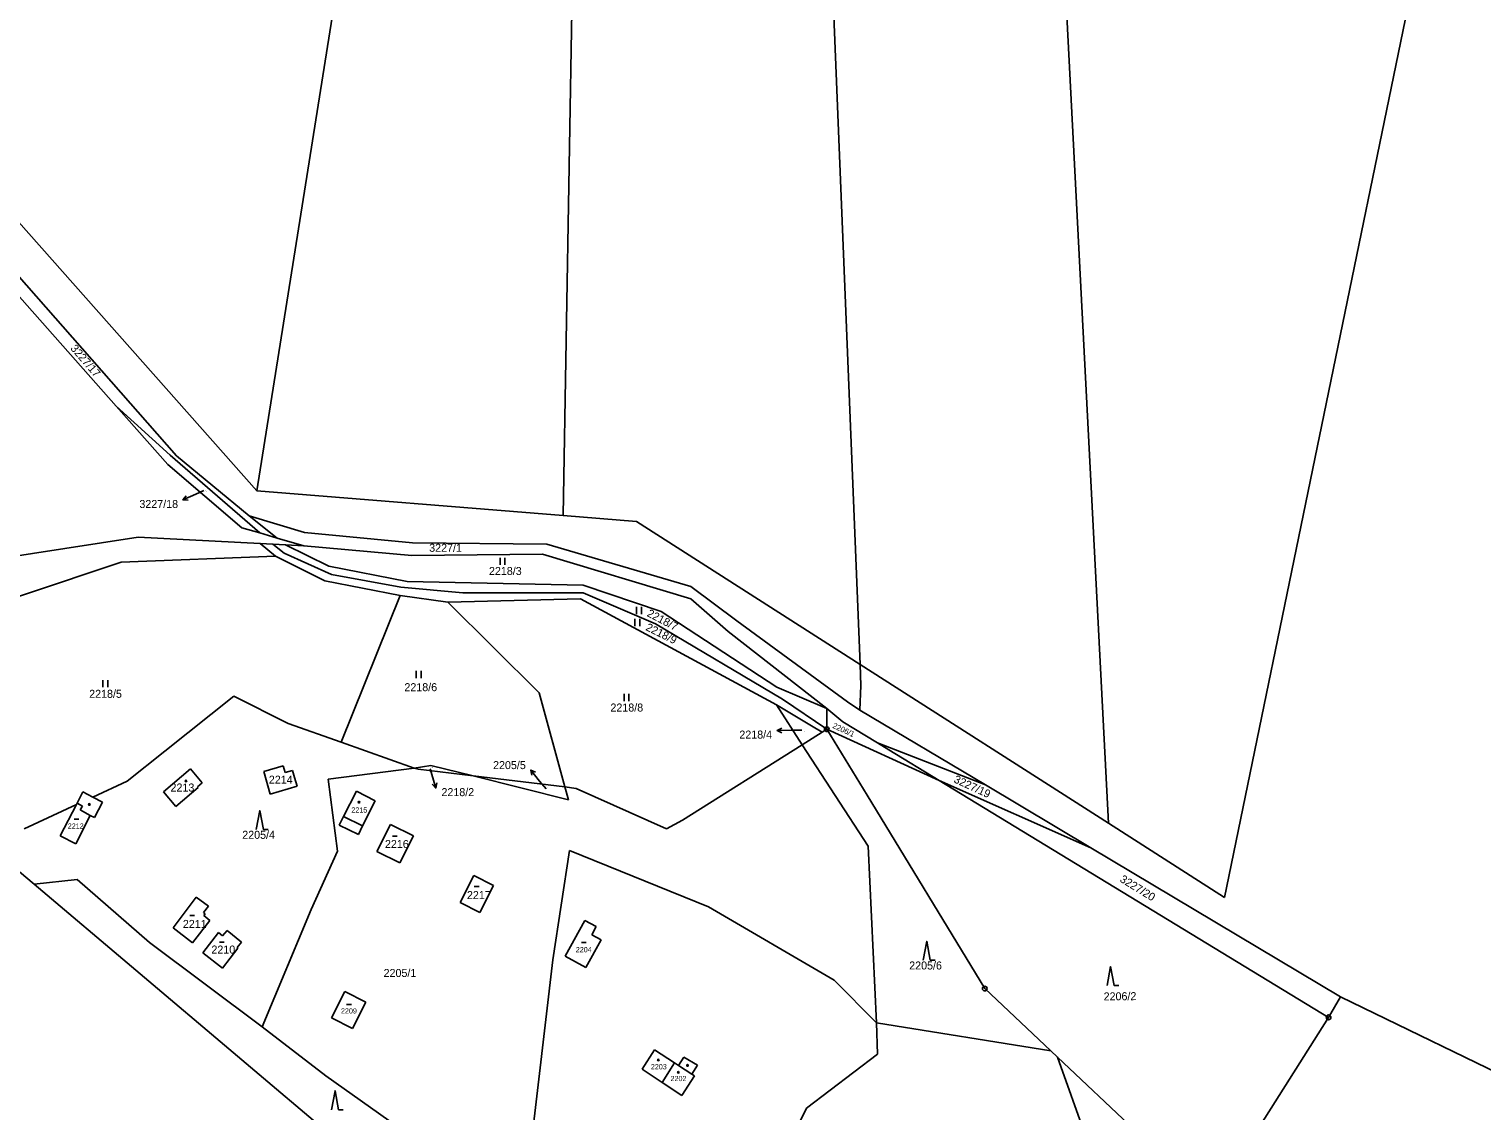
# Model space of a CAD drawing. Extents: x -736345 to -729997, y -1130177 to -1122501.
# Drawn here: x -734349.4 to -734040.9, y -1130040.6 to -1129810.9 of the extents above; entities that cross this region are included whole.
import ezdxf

# ---------------------------------------------------------------- set-up
doc = ezdxf.new("R2010")
doc.units = 0
for name, color, linetype in [('Vrstva 1', 7, 'Continuous'), ('Vrstva 13', 7, 'Continuous'), ('Vrstva 16', 7, 'Continuous'), ('Vrstva 18', 7, 'Continuous'), ('Vrstva 19', 7, 'Continuous'), ('Vrstva 25', 7, 'Continuous'), ('Vrstva 4', 7, 'Continuous')]:
    doc.layers.add(name, color=color, linetype=linetype)

msp = doc.modelspace()

# ---------------------------------------------------------------- linework, layer by layer
at = {"layer": 'Vrstva 1'}
for points in [[(-734301.1, -1129908.96), (-734283.6, -1129798.96)], [(-734129.51, -1129798.45), (-734120.16, -1129979.53)], [(-734095.55, -1129995.25), (-734055.18, -1129799.34)], [(-734236, -1129914.19), (-734234.09, -1129802.87)], [(-734178.67, -1129804.57), (-734172.94, -1129945.8)], [(-734385.86, -1129813.34), (-734301.1, -1129908.96)], [(-734318.12, -1129901.54), (-734352.04, -1129862.92)], [(-734354.18, -1129864.72), (-734330.98, -1129890.95)], [(-734319.47, -1129901.36), (-734330.98, -1129890.95)], [(-734330.98, -1129890.95), (-734320.01, -1129903.35)], [(-734300.45, -1129917.89), (-734319.47, -1129901.36)], [(-734302.71, -1129914.22), (-734318.12, -1129901.54)], [(-734320.01, -1129903.35), (-734304.27, -1129916.78)], [(-734301.1, -1129908.96), (-734236, -1129914.19)], [(-734304.27, -1129916.78), (-734300.45, -1129917.89)], [(-734290.94, -1129917.82), (-734302.71, -1129914.22)], [(-734302.71, -1129914.22), (-734296.72, -1129918.97)], [(-734236, -1129914.19), (-734220.45, -1129915.44)], [(-734172.94, -1129945.8), (-734220.45, -1129915.44)], [(-734326.26, -1129918.8), (-734364.34, -1129924.64)], [(-734300.34, -1129920.14), (-734326.26, -1129918.8)], [(-734300.45, -1129917.89), (-734296.72, -1129918.97)], [(-734297.13, -1129922.83), (-734300.34, -1129920.14)], [(-734297.68, -1129920.28), (-734300.34, -1129920.14)], [(-734296.72, -1129918.97), (-734291.06, -1129920.62)], [(-734268.02, -1129919.99), (-734290.94, -1129917.82)], [(-734239.5, -1129920.28), (-734268.02, -1129919.99)], [(-734297.13, -1129922.83), (-734329.89, -1129924.07)], [(-734294.99, -1129920.42), (-734297.68, -1129920.28)], [(-734295.25, -1129922.15), (-734297.68, -1129920.28)], [(-734297.13, -1129922.83), (-734286.64, -1129928.07)], [(-734285.2, -1129926.69), (-734295.25, -1129922.15)], [(-734291.06, -1129920.62), (-734294.99, -1129920.42)], [(-734285.81, -1129924.91), (-734294.99, -1129920.42)], [(-734291.06, -1129920.62), (-734268.15, -1129922.67)], [(-734268.15, -1129922.67), (-734240.39, -1129922.42)], [(-734240.39, -1129922.42), (-734208.92, -1129931.9)], [(-734208.87, -1129929.26), (-734239.5, -1129920.28)], [(-734371.21, -1129937.92), (-734329.89, -1129924.07)], [(-734285.81, -1129924.91), (-734269.11, -1129928.19)], [(-734270.66, -1129931.2), (-734286.64, -1129928.07)], [(-734270.52, -1129929.4), (-734285.2, -1129926.69)], [(-734257.33, -1129930.63), (-734270.52, -1129929.4)], [(-734269.11, -1129928.19), (-734231.76, -1129929)], [(-734231.76, -1129929), (-734215.16, -1129934.56)], [(-734199.15, -1129936.56), (-734208.87, -1129929.26)], [(-734283.13, -1129962.32), (-734270.66, -1129931.2)], [(-734260.52, -1129932.57), (-734270.66, -1129931.2)], [(-734260.52, -1129932.57), (-734232.36, -1129931.89)], [(-734231.78, -1129930.62), (-734257.33, -1129930.63)], [(-734190.71, -1129954.39), (-734232.36, -1129931.89)], [(-734216.4, -1129937.17), (-734231.78, -1129930.62)], [(-734208.92, -1129931.9), (-734200.96, -1129938.79)], [(-734260.52, -1129932.57), (-734241.14, -1129951.84)], [(-734215.16, -1129934.56), (-734190.6, -1129950.62)], [(-734189.4, -1129953.17), (-734216.4, -1129937.17)], [(-734175.6, -1129953.75), (-734199.15, -1129936.56)], [(-734200.96, -1129938.79), (-734180.02, -1129955.15)], [(-734120.16, -1129979.53), (-734172.94, -1129945.8)], [(-734172.94, -1129945.8), (-734172.76, -1129950.27)], [(-734190.6, -1129950.62), (-734180.02, -1129955.15)], [(-734172.76, -1129950.27), (-734173, -1129955.5)], [(-734305.98, -1129952.57), (-734320.6, -1129964.21)], [(-734294.45, -1129958.33), (-734305.98, -1129952.57)], [(-734241.14, -1129951.84), (-734235.63, -1129971.82)], [(-734180.02, -1129959.55), (-734189.4, -1129953.17)], [(-734173, -1129955.5), (-734175.6, -1129953.75)], [(-734190.71, -1129954.39), (-734185.26, -1129962.86)], [(-734190.71, -1129954.39), (-734183.28, -1129958.85)], [(-734180.02, -1129955.15), (-734180.02, -1129959.55)], [(-734180.02, -1129955.15), (-734176.6, -1129957.98)], [(-734146.33, -1129971.39), (-734173, -1129955.5)], [(-734283.13, -1129962.32), (-734294.45, -1129958.33)], [(-734180.99, -1129960.16), (-734185.26, -1129962.86)], [(-734183.28, -1129958.85), (-734180.99, -1129960.16)], [(-734180.02, -1129959.55), (-734180.99, -1129960.16)], [(-734180.02, -1129959.55), (-734171.47, -1129973.58)], [(-734156.16, -1129970.41), (-734180.02, -1129959.55)], [(-734169.25, -1129962.45), (-734176.6, -1129957.98)], [(-734267.62, -1129967.79), (-734283.13, -1129962.32)], [(-734185.26, -1129962.86), (-734210.64, -1129978.87)], [(-734171.26, -1129984.38), (-734185.26, -1129962.86)], [(-734166.87, -1129963.9), (-734169.25, -1129962.45)], [(-734169.25, -1129962.45), (-734146.33, -1129971.39)], [(-734320.6, -1129964.21), (-734328.62, -1129970.59)], [(-734156.16, -1129970.41), (-734166.87, -1129963.9)], [(-734320.92, -1129972.82), (-734315.18, -1129967.99)], [(-734315.18, -1129967.99), (-734312.66, -1129970.96)], [(-734299.61, -1129968.54), (-734295.48, -1129967.34)], [(-734298.22, -1129973.31), (-734299.61, -1129968.54)], [(-734295.48, -1129967.34), (-734295.07, -1129968.76)], [(-734295.07, -1129968.76), (-734293.5, -1129968.29)], [(-734293.5, -1129968.29), (-734293.06, -1129969.77)], [(-734285.92, -1129970.13), (-734267.62, -1129967.79)], [(-734264.11, -1129967.23), (-734267.62, -1129967.79)], [(-734266.81, -1129968.07), (-734267.62, -1129967.79)], [(-734255.09, -1129969.48), (-734266.81, -1129968.07)], [(-734255.09, -1129969.48), (-734264.11, -1129967.23)], [(-734234.89, -1129974.52), (-734255.09, -1129969.48)], [(-734235.63, -1129971.82), (-734255.09, -1129969.48)], [(-734335.93, -1129973.96), (-734328.62, -1129970.59)], [(-734313.52, -1129971.94), (-734318.27, -1129975.97)], [(-734312.66, -1129970.96), (-734313.64, -1129971.8)], [(-734313.64, -1129971.8), (-734313.52, -1129971.94)], [(-734292.51, -1129971.65), (-734298.22, -1129973.31)], [(-734293.06, -1129969.77), (-734292.51, -1129971.65)], [(-734285.92, -1129970.13), (-734283.93, -1129985.46)], [(-734235.63, -1129971.82), (-734234.89, -1129974.52)], [(-734233.25, -1129972.11), (-734235.63, -1129971.82)], [(-734214.07, -1129980.69), (-734233.25, -1129972.11)], [(-734073.45, -1130020.72), (-734156.16, -1129970.41)], [(-734156.16, -1129970.41), (-734123.95, -1129984.73)], [(-734146.33, -1129971.39), (-734123.95, -1129984.73)], [(-734339.4, -1129975.56), (-734350.52, -1129980.69)], [(-734342.81, -1129982.18), (-734339.4, -1129975.56)], [(-734339.25, -1129975.27), (-734339.4, -1129975.56)], [(-734338.04, -1129972.87), (-734339.25, -1129975.27)], [(-734335.93, -1129973.96), (-734338.04, -1129972.87)], [(-734333.86, -1129975.02), (-734335.93, -1129973.96)], [(-734335.55, -1129978.32), (-734333.86, -1129975.02)], [(-734318.27, -1129975.97), (-734320.92, -1129972.82)], [(-734279.91, -1129972.74), (-734282.64, -1129978.11)], [(-734279.91, -1129972.74), (-734275.91, -1129974.77)], [(-734278.61, -1129980.1), (-734275.91, -1129974.77)], [(-734171.47, -1129973.58), (-734146.47, -1130014.6)], [(-734339.53, -1129983.87), (-734336.44, -1129977.86)], [(-734336.44, -1129977.86), (-734335.55, -1129978.32)], [(-734282.64, -1129978.11), (-734283.55, -1129979.89)], [(-734283.55, -1129979.89), (-734279.51, -1129981.88)], [(-734279.51, -1129981.88), (-734278.61, -1129980.1)], [(-734275.55, -1129985.51), (-734272.68, -1129979.79)], [(-734272.68, -1129979.79), (-734267.83, -1129982.22)], [(-734210.64, -1129978.87), (-734214.07, -1129980.69)], [(-734120.16, -1129979.53), (-734095.55, -1129995.25)], [(-734342.81, -1129982.18), (-734339.53, -1129983.87)], [(-734267.83, -1129982.22), (-734270.7, -1129987.94)], [(-734171.26, -1129984.38), (-734169.45, -1130021.86)], [(-734123.95, -1129984.73), (-734070.89, -1130016.35)], [(-734289.5, -1129997.84), (-734283.93, -1129985.46)], [(-734270.7, -1129987.94), (-734275.55, -1129985.51)], [(-734234.63, -1129985.3), (-734238.22, -1130008.5)], [(-734205.15, -1129997.25), (-734234.63, -1129985.3)], [(-734257.86, -1129996.34), (-734254.99, -1129990.63)], [(-734254.99, -1129990.63), (-734250.8, -1129992.74)], [(-734339.26, -1129991.44), (-734348.38, -1129992.44)], [(-734323.89, -1130004.8), (-734339.26, -1129991.44)], [(-734250.8, -1129992.74), (-734253.68, -1129998.45)], [(-734313.93, -1129995.19), (-734318.84, -1130001.7)], [(-734313.93, -1129995.19), (-734311.36, -1129997.12)], [(-734311.36, -1129997.12), (-734312.37, -1129998.47)], [(-734253.68, -1129998.45), (-734257.86, -1129996.34)], [(-734178.45, -1130012.84), (-734205.15, -1129997.25)], [(-734314.76, -1130004.89), (-734311.08, -1130000.18)], [(-734312.37, -1129998.47), (-734312.02, -1129998.76)], [(-734312.02, -1129998.76), (-734312.33, -1129999.12)], [(-734311.08, -1130000.18), (-734312.33, -1129999.12)], [(-734299.97, -1130022.72), (-734289.5, -1129997.84)], [(-734231.38, -1130000.17), (-734235.57, -1130007.76)], [(-734231.38, -1130000.17), (-734228.99, -1130001.46)], [(-734318.84, -1130001.7), (-734314.76, -1130004.89)], [(-734312.54, -1130007.05), (-734309.22, -1130002.72)], [(-734309.22, -1130002.72), (-734308.34, -1130003.44)], [(-734308.34, -1130003.44), (-734307.37, -1130002.26)], [(-734307.37, -1130002.26), (-734304.32, -1130004.77)], [(-734228.99, -1130001.46), (-734229.93, -1130003.22)], [(-734229.93, -1130003.22), (-734227.94, -1130004.27)], [(-734299.97, -1130022.72), (-734323.89, -1130004.8)], [(-734305.11, -1130006.03), (-734308.35, -1130010.26)], [(-734304.32, -1130004.77), (-734305.26, -1130005.9)], [(-734305.26, -1130005.9), (-734305.11, -1130006.03)], [(-734227.94, -1130004.27), (-734231.16, -1130010.17)], [(-734308.35, -1130010.26), (-734312.54, -1130007.05)], [(-734238.22, -1130008.5), (-734244.58, -1130062.8)], [(-734231.16, -1130010.17), (-734235.57, -1130007.76)], [(-734282.38, -1130015.26), (-734285.19, -1130020.83)], [(-734282.38, -1130015.26), (-734277.92, -1130017.51)], [(-734169.45, -1130021.86), (-734178.45, -1130012.84)], [(-734146.47, -1130014.6), (-734132.46, -1130027.82)], [(-734280.73, -1130023.07), (-734277.92, -1130017.51)], [(-734285.19, -1130020.83), (-734280.73, -1130023.07)], [(-734169.45, -1130021.86), (-734169.27, -1130028.54)], [(-734132.46, -1130027.82), (-734169.45, -1130021.86)], [(-734286.39, -1130033.17), (-734299.97, -1130022.72)], [(-734216.64, -1130027.65), (-734219.25, -1130031.72)], [(-734212.35, -1130030.41), (-734216.64, -1130027.65)], [(-734132.46, -1130027.82), (-734131.04, -1130029.16)], [(-734215, -1130034.53), (-734212.35, -1130030.41)], [(-734212.35, -1130030.41), (-734211.52, -1130030.95)], [(-734211.52, -1130030.95), (-734210.35, -1130029.14)], [(-734210.35, -1130029.14), (-734207.5, -1130030.89)], [(-734207.5, -1130030.89), (-734208.71, -1130032.77)], [(-734169.27, -1130028.54), (-734184.31, -1130039.98)], [(-734131.04, -1130029.16), (-734112.56, -1130080.95)], [(-734098.32, -1130060.04), (-734131.04, -1130029.16)], [(-734244.58, -1130062.8), (-734286.39, -1130033.17)], [(-734219.25, -1130031.72), (-734215, -1130034.53)], [(-734208.13, -1130033.14), (-734210.81, -1130037.3)], [(-734208.71, -1130032.77), (-734208.13, -1130033.14)], [(-734210.81, -1130037.3), (-734215, -1130034.53)], [(-734184.31, -1130039.98), (-734208.86, -1130090.38)]]:
    msp.add_lwpolyline(points, dxfattribs=at)
at = {"layer": 'Vrstva 13'}
for points in [[(-734355.51, -1129986.42), (-734348.38, -1129992.44)], [(-734283.56, -1130047.19), (-734348.38, -1129992.44)], [(-734073.45, -1130020.72), (-734070.89, -1130016.35)], [(-734070.89, -1130016.35), (-734030.07, -1130036.16)], [(-734098.32, -1130060.04), (-734073.45, -1130020.72)]]:
    msp.add_lwpolyline(points, dxfattribs=at)
at = {"layer": 'Vrstva 16'}
for points in [[(-734312.33, -1129908.85), (-734314.04, -1129909.64)], [(-734185.29, -1129959.73), (-734187.59, -1129959.78)], [(-734264.23, -1129967.98), (-734263.89, -1129969.18)], [(-734239.64, -1129972.24), (-734241.01, -1129970.55)]]:
    msp.add_lwpolyline(points, dxfattribs=at)
at = {"layer": 'Vrstva 25'}
for points in [[(-734314.04, -1129909.64), (-734316.765, -1129910.893)], [(-734315.648, -1129910.929), (-734316.765, -1129910.893), (-734316.065, -1129910.021)], [(-734249.407, -1129924.655), (-734249.407, -1129923.155)], [(-734248.373, -1129924.655), (-734248.373, -1129923.155)], [(-734220.407, -1129935.095), (-734220.407, -1129933.595)], [(-734219.373, -1129935.095), (-734219.373, -1129933.595)], [(-734220.757, -1129937.645), (-734220.757, -1129936.145)], [(-734219.723, -1129937.645), (-734219.723, -1129936.145)], [(-734267.197, -1129948.695), (-734267.197, -1129947.195)], [(-734266.163, -1129948.695), (-734266.163, -1129947.195)], [(-734333.777, -1129950.655), (-734333.777, -1129949.155)], [(-734332.743, -1129950.655), (-734332.743, -1129949.155)], [(-734223.077, -1129953.565), (-734223.077, -1129952.065)], [(-734222.043, -1129953.565), (-734222.043, -1129952.065)], [(-734189.58, -1129960.318), (-734190.589, -1129959.837), (-734189.599, -1129959.319)], [(-734187.59, -1129959.78), (-734190.589, -1129959.837)], [(-734263.89, -1129969.18), (-734263.064, -1129972.063)], [(-734241.01, -1129970.55), (-734242.897, -1129968.219)], [(-734242.657, -1129969.311), (-734242.897, -1129968.219), (-734241.88, -1129968.682)], [(-734262.859, -1129970.964), (-734263.064, -1129972.063), (-734263.82, -1129971.24)], [(-734339.89, -1129978.66), (-734338.89, -1129978.66)], [(-734301.19, -1129980.82), (-734300.44, -1129976.82), (-734299.69, -1129980.82), (-734298.69, -1129980.82)], [(-734272.25, -1129982.23), (-734271.25, -1129982.23)], [(-734254.88, -1129992.94), (-734253.88, -1129992.94)], [(-734315.32, -1129999.13), (-734314.32, -1129999.13)], [(-734309, -1130004.77), (-734308, -1130004.77)], [(-734232.13, -1130004.8), (-734231.13, -1130004.8)], [(-734159.53, -1130008.56), (-734158.78, -1130004.56), (-734158.03, -1130008.56), (-734157.03, -1130008.56)], [(-734120.48, -1130013.95), (-734119.73, -1130009.95), (-734118.98, -1130013.95), (-734117.98, -1130013.95)], [(-734282, -1130017.97), (-734281, -1130017.97)], [(-734285.21, -1130040.32), (-734284.46, -1130036.32), (-734283.71, -1130040.32), (-734282.71, -1130040.32)]]:
    msp.add_lwpolyline(points, dxfattribs=at)
for centre, radius in [((-734180.02, -1129959.55), 0.5), ((-734180.02, -1129959.55), 0.032), ((-734316.1, -1129970.53), 0.175), ((-734336.64, -1129975.52), 0.175), ((-734279.38, -1129975.04), 0.175), ((-734146.47, -1130014.6), 0.5), ((-734146.47, -1130014.6), 0.032), ((-734073.45, -1130020.72), 0.5), ((-734073.45, -1130020.72), 0.032), ((-734215.79, -1130029.77), 0.175), ((-734209.6, -1130030.93), 0.175), ((-734211.54, -1130032.39), 0.175)]:
    msp.add_circle(centre, radius, dxfattribs=at)
at = {"layer": 'Vrstva 4'}
for points in [[(-734339.25, -1129975.27), (-734338.12, -1129975.9)], [(-734338.12, -1129975.9), (-734338.56, -1129976.67)], [(-734338.56, -1129976.67), (-734336.44, -1129977.86)], [(-734282.64, -1129978.11), (-734278.61, -1129980.1)], [(-734211.52, -1130030.95), (-734208.71, -1130032.77)]]:
    msp.add_lwpolyline(points, dxfattribs=at)

# ---------------------------------------------------------------- texts
at = {"layer": 'Vrstva 16'}
for s, p in [('3227/18', (-734326.017, -1129912.59)), ('2218/4', (-734198.587, -1129961.54)), ('2205/5', (-734250.897, -1129968.02)), ('2218/2', (-734261.86, -1129973.76))]:
    msp.add_text(s, height=1.7, dxfattribs=at).set_placement(p)
at = {"layer": 'Vrstva 18'}
for s, height, rotation, p in [('3227/17', 1.7, 310.90247, (-734340.778, -1129878.78)), ('3227/18', 0.1, 318.70254, (-734312.048, -1129908.832)), ('2218/7', 1.7, 332.20264, (-734218.35, -1129935.477)), ('2218/9', 1.7, 333.60265, (-734218.632, -1129938.46)), ('2218/4', 0.1, 303.90242, (-734185.013, -1129959.784)), ('2206/1', 1.2, 335.20267, (-734178.905, -1129959.223)), ('3227/19', 1.7, 335.20267, (-734153.205, -1129970.773)), ('3227/20', 1.7, 328.30261, (-734117.915, -1129991.815)), ('2206/2', 1.7, 0.5, (-734121.212, -1130017.129))]:
    msp.add_text(s, height=height, rotation=rotation, dxfattribs=at).set_placement(p)
for s, height, p in [('3227/1', 1.7, (-734264.46, -1129921.89)), ('2218/3', 1.7, (-734251.77, -1129926.81)), ('2218/6', 1.7, (-734269.73, -1129951.48)), ('2218/5', 1.7, (-734336.68, -1129952.89)), ('2218/8', 1.7, (-734225.97, -1129955.8)), ('2214', 1.7, (-734298.523, -1129971.12)), ('2218/2', 0.1, (-734264.03, -1129967.78)), ('2205/5', 0.1, (-734239.44, -1129972.04)), ('2205/4', 1.7, (-734304.17, -1129982.82)), ('2205/6', 1.7, (-734162.51, -1130010.56)), ('2205/1', 1.7, (-734274.15, -1130012.15))]:
    msp.add_text(s, height=height, dxfattribs=at).set_placement(p)
at = {"layer": 'Vrstva 19'}
for s, height, p in [('2213', 1.7, (-734319.403, -1129972.78)), ('2215', 1.1, (-734280.99, -1129977.25)), ('2212', 1.1, (-734341.23, -1129980.67)), ('2216', 1.7, (-734273.86, -1129984.77)), ('2217', 1.7, (-734256.45, -1129995.61)), ('2211', 1.7, (-734316.78, -1130001.74)), ('2210', 1.7, (-734310.72, -1130007.18)), ('2204', 1.1, (-734233.33, -1130006.9)), ('2209', 1.1, (-734283.2, -1130019.9)), ('2203', 1.1, (-734217.38, -1130031.76)), ('2202', 1.1, (-734213.2, -1130034.26))]:
    msp.add_text(s, height=height, dxfattribs=at).set_placement(p)

doc.saveas('drawing.dxf')
